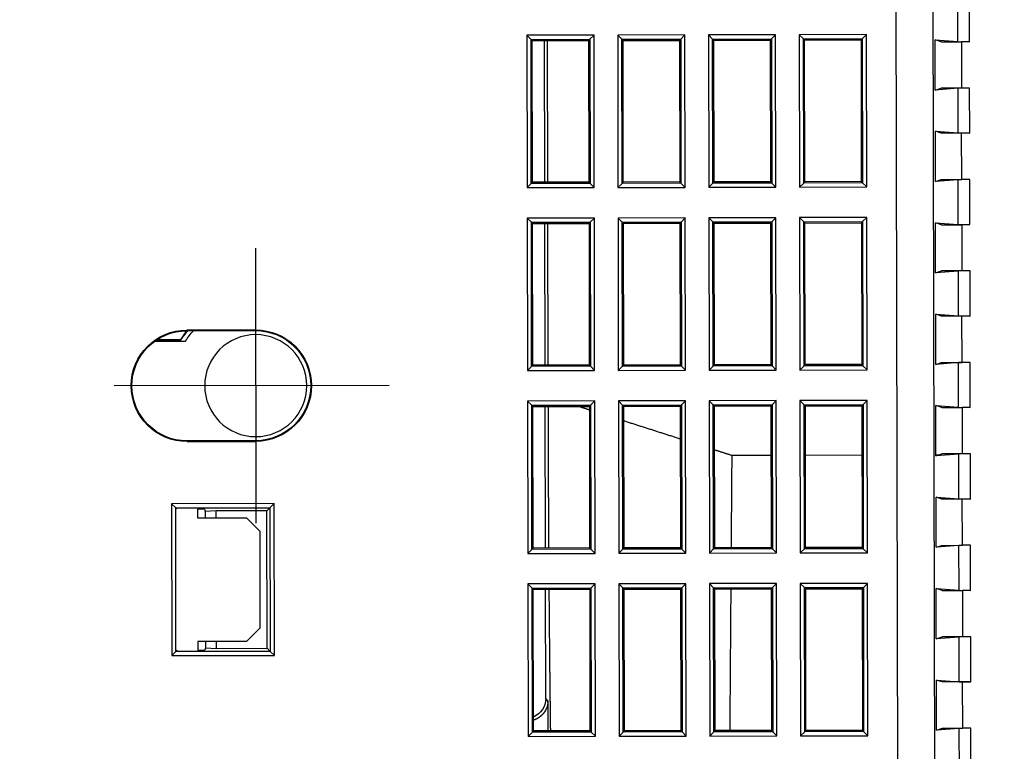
# Model space of a CAD drawing. Header units: millimetres. Extents: x 40090 to 187415, y -53271 to 40260.
# Tile 359 of 406: x 138902 to 138974, y 23135 to 23188. Entities that reach past the tile are written whole.
import ezdxf

# ---------------------------------------------------------------- set-up
doc = ezdxf.new("R2010")
doc.units = ezdxf.units.MM
doc.layers.add('AVM_projektor', color=6, linetype='Continuous')
doc.layers.add('AVM_sp_230VAC', color=170, linetype='Continuous')
doc.styles.add('AVM', font='arial.ttf')
doc.dimstyles.new('AVM-1_50', dxfattribs={"dimscale": 40, "dimtxt": 2.5, "dimasz": 2.5, "dimexe": 1.25, "dimexo": 0.625, "dimtad": 1, "dimdec": 0, "dimrnd": 1, "dimtxsty": 'AVM', "dimcen": 2.5, "dimclrd": 256, "dimclre": 256, "dimclrt": 256, "dimadec": 0, "dimazin": 0, "dimtfac": 1, "dimtdec": 0, "dimtmove": 0, "dimatfit": 3, "dimfxl": 0, "dimarcsym": 0})

# ---------------------------------------------------------------- blocks, each defined once
blk = doc.blocks.new('PT-FW430-bottom')
for p, q in [((-52.8, 70.167), (-52.8, 90.167)), ((-56.154, 87.047), (-56.154, 85.326)), ((-56.154, 85.326), (-56.154, 87.047)), ((-56.115, 85.305), (-56.115, 87.105)), ((-56.038, 87.215), (-56.038, 84.963)), ((-44.221, 86), (-43.921, 85.7)), ((-44.221, 86), (-33.179, 86)), ((-44.221, 78.546), (-44.221, 86)), ((-33.179, 86), (-33.479, 85.7)), ((-33.179, 86), (-33.179, 78.546)), ((-43.831, 85.61), (-43.921, 85.7)), ((-43.921, 85.7), (-43.921, 78.846)), ((-33.479, 85.7), (-43.921, 85.7)), ((-33.569, 85.61), (-33.479, 85.7)), ((-33.479, 78.846), (-33.479, 85.7)), ((-56.8, 84.867), (-56.852, 84.867)), ((-56.852, 79.867), (-56.852, 84.867)), ((-56.8, 84.867), (-56.8, 79.867)), ((-48.8, 79.867), (-48.8, 84.867)), ((-48.8, 84.867), (-48.748, 84.867)), ((-48.748, 84.867), (-48.748, 79.867)), ((-43.831, 84.117), (-43.2, 84.117)), ((-43.83, 83.61), (-43.83, 84.117)), ((-43.2, 84.117), (-43.2, 80.567)), ((-34.2, 80.567), (-34.2, 84.117)), ((-34.2, 84.117), (-33.569, 84.117)), ((-33.57, 84.117), (-33.57, 83.61)), ((-43.83, 83.61), (-43.657, 83.553)), ((-43.7, 82.753), (-43.657, 83.553)), ((-43.657, 83.553), (-43.2, 83.553)), ((-34.2, 83.553), (-33.743, 83.553)), ((-33.743, 83.553), (-33.57, 83.61)), ((-33.743, 83.553), (-33.7, 82.753)), ((-43.2, 82.753), (-43.7, 82.753)), ((-43.7, 79.067), (-43.7, 82.753)), ((-33.7, 82.753), (-34.2, 82.753)), ((-33.7, 82.753), (-33.7, 79.067)), ((-42.2, 79.567), (-43.2, 80.567)), ((-34.2, 80.567), (-35.2, 79.567)), ((-62.8, 79.867), (-42.8, 79.867)), ((-56.8, 79.867), (-56.852, 79.867)), ((-48.8, 79.867), (-48.748, 79.867)), ((-35.2, 79.567), (-42.2, 79.567)), ((-43.921, 78.846), (-44.221, 78.546)), ((-43.7, 79.067), (-43.921, 78.846)), ((-43.921, 78.846), (-33.479, 78.846)), ((-33.7, 79.067), (-43.7, 79.067)), ((-33.7, 79.067), (-33.479, 78.846)), ((-33.479, 78.846), (-33.179, 78.546)), ((-33.179, 78.546), (-44.221, 78.546)), ((-78.24, 60.107), (-77.94, 59.807)), ((-78.24, 60.107), (-67.16, 60.107)), ((-78.24, 55.227), (-78.24, 60.107)), ((-77.94, 59.807), (-77.85, 59.717)), ((-67.459, 59.807), (-77.94, 59.807)), ((-77.94, 59.807), (-77.94, 55.526)), ((-77.85, 59.717), (-77.85, 55.617)), ((-67.55, 59.717), (-77.85, 59.717)), ((-67.459, 59.807), (-67.55, 59.717)), ((-67.55, 55.617), (-67.55, 59.717)), ((-67.16, 60.107), (-67.459, 59.807)), ((-67.459, 55.526), (-67.459, 59.807)), ((-67.16, 60.107), (-67.16, 55.227)), ((-64.94, 60.107), (-64.64, 59.807)), ((-64.94, 60.107), (-53.86, 60.107)), ((-64.94, 55.227), (-64.94, 60.107)), ((-64.64, 59.807), (-64.55, 59.717)), ((-54.159, 59.807), (-64.64, 59.807)), ((-64.64, 59.807), (-64.64, 55.526)), ((-54.25, 59.717), (-64.55, 59.717)), ((-64.55, 59.717), (-64.55, 55.617)), ((-54.159, 59.807), (-54.25, 59.717)), ((-54.25, 55.617), (-54.25, 59.717)), ((-53.86, 60.107), (-54.159, 59.807)), ((-54.159, 55.526), (-54.159, 59.807)), ((-53.86, 60.107), (-53.86, 55.227)), ((-51.64, 60.107), (-51.34, 59.807)), ((-51.64, 60.107), (-40.56, 60.107)), ((-51.64, 55.227), (-51.64, 60.107)), ((-51.34, 59.807), (-51.25, 59.717)), ((-51.34, 59.807), (-51.34, 55.526)), ((-40.859, 59.807), (-51.34, 59.807)), ((-40.95, 59.717), (-51.25, 59.717)), ((-51.25, 59.717), (-51.25, 55.617)), ((-40.859, 59.807), (-40.95, 59.717)), ((-40.95, 55.617), (-40.95, 59.717)), ((-40.56, 60.107), (-40.859, 59.807)), ((-40.859, 55.526), (-40.859, 59.807)), ((-40.56, 60.107), (-40.56, 55.227)), ((-38.34, 60.107), (-38.04, 59.807)), ((-38.34, 60.107), (-27.26, 60.107)), ((-38.34, 55.227), (-38.34, 60.107)), ((-38.04, 59.807), (-37.95, 59.717)), ((-38.04, 59.807), (-38.04, 55.526)), ((-27.559, 59.807), (-38.04, 59.807)), ((-37.95, 59.717), (-37.95, 55.617)), ((-27.65, 59.717), (-37.95, 59.717)), ((-27.559, 59.807), (-27.65, 59.717)), ((-27.65, 55.617), (-27.65, 59.717)), ((-27.26, 60.107), (-27.559, 59.807)), ((-27.559, 55.526), (-27.559, 59.807)), ((-27.26, 60.107), (-27.26, 55.227)), ((-67.55, 58.825), (-77.85, 58.825)), ((-54.25, 58.825), (-64.55, 58.825)), ((-40.95, 58.825), (-51.25, 58.825)), ((-30.003, 58.825), (-37.95, 58.825)), ((-29.844, 58.666), (-30.003, 58.825)), ((-67.55, 58.599), (-77.85, 58.599)), ((-54.25, 58.599), (-64.55, 58.599)), ((-77.94, 55.526), (-78.24, 55.227)), ((-67.16, 55.227), (-78.24, 55.227)), ((-77.94, 55.526), (-77.85, 55.617)), ((-77.94, 55.526), (-67.459, 55.526)), ((-77.85, 55.617), (-67.55, 55.617)), ((-67.459, 55.526), (-67.55, 55.617)), ((-67.459, 55.526), (-67.16, 55.227)), ((-64.64, 55.526), (-64.94, 55.227)), ((-53.86, 55.227), (-64.94, 55.227)), ((-64.64, 55.526), (-64.55, 55.617)), ((-64.64, 55.526), (-54.159, 55.526)), ((-64.55, 55.617), (-54.25, 55.617)), ((-54.159, 55.526), (-54.25, 55.617)), ((-54.159, 55.526), (-53.86, 55.227)), ((-51.34, 55.526), (-51.64, 55.227)), ((-40.56, 55.227), (-51.64, 55.227)), ((-51.34, 55.526), (-51.25, 55.617)), ((-51.34, 55.526), (-40.859, 55.526)), ((-51.25, 55.617), (-40.95, 55.617)), ((-40.859, 55.526), (-40.95, 55.617)), ((-40.859, 55.526), (-40.56, 55.227)), ((-38.04, 55.526), (-38.34, 55.227)), ((-27.26, 55.227), (-38.34, 55.227)), ((-38.04, 55.526), (-37.95, 55.617)), ((-38.04, 55.526), (-27.559, 55.526)), ((-37.95, 55.617), (-27.65, 55.617)), ((-27.559, 55.526), (-27.65, 55.617)), ((-27.559, 55.526), (-27.26, 55.227)), ((-78.24, 53.507), (-77.94, 53.207)), ((-78.24, 53.507), (-67.16, 53.507)), ((-78.24, 48.627), (-78.24, 53.507)), ((-77.94, 53.207), (-77.85, 53.117)), ((-77.94, 53.207), (-77.94, 48.926)), ((-67.459, 53.207), (-77.94, 53.207)), ((-67.55, 53.117), (-77.85, 53.117)), ((-77.85, 53.117), (-77.85, 49.017)), ((-67.459, 53.207), (-67.55, 53.117)), ((-67.55, 49.017), (-67.55, 53.117)), ((-67.16, 53.507), (-67.459, 53.207)), ((-67.459, 48.926), (-67.459, 53.207)), ((-67.16, 53.507), (-67.16, 48.627)), ((-64.94, 53.507), (-64.64, 53.207)), ((-64.94, 53.507), (-53.86, 53.507)), ((-64.94, 48.627), (-64.94, 53.507)), ((-64.64, 53.207), (-64.55, 53.117)), ((-64.64, 53.207), (-64.64, 48.926)), ((-54.159, 53.207), (-64.64, 53.207)), ((-54.25, 53.117), (-64.55, 53.117)), ((-64.55, 53.117), (-64.55, 49.017)), ((-54.159, 53.207), (-54.25, 53.117)), ((-54.25, 49.017), (-54.25, 53.117)), ((-53.86, 53.507), (-54.159, 53.207)), ((-54.159, 48.926), (-54.159, 53.207)), ((-53.86, 53.507), (-53.86, 48.627)), ((-51.64, 53.507), (-51.34, 53.207)), ((-51.64, 53.507), (-40.56, 53.507)), ((-51.64, 48.627), (-51.64, 53.507)), ((-51.34, 53.207), (-51.25, 53.117)), ((-40.859, 53.207), (-51.34, 53.207)), ((-51.34, 53.207), (-51.34, 48.926)), ((-51.25, 53.117), (-51.25, 49.017)), ((-40.95, 53.117), (-51.25, 53.117)), ((-40.859, 53.207), (-40.95, 53.117)), ((-40.95, 49.017), (-40.95, 53.117)), ((-40.56, 53.507), (-40.859, 53.207)), ((-40.859, 48.926), (-40.859, 53.207)), ((-40.56, 53.507), (-40.56, 48.627)), ((-38.34, 53.507), (-38.04, 53.207)), ((-38.34, 53.507), (-27.26, 53.507)), ((-38.34, 48.627), (-38.34, 53.507)), ((-38.04, 53.207), (-37.95, 53.117)), ((-27.559, 53.207), (-38.04, 53.207)), ((-38.04, 53.207), (-38.04, 48.926)), ((-37.95, 53.117), (-37.95, 49.017)), ((-27.65, 53.117), (-37.95, 53.117)), ((-27.559, 53.207), (-27.65, 53.117)), ((-27.65, 49.017), (-27.65, 53.117)), ((-27.26, 53.507), (-27.559, 53.207)), ((-27.559, 48.926), (-27.559, 53.207)), ((-27.26, 53.507), (-27.26, 48.627)), ((-77.94, 48.926), (-78.24, 48.627)), ((-77.94, 48.926), (-77.85, 49.017)), ((-77.94, 48.926), (-67.459, 48.926)), ((-77.85, 49.017), (-67.55, 49.017)), ((-67.459, 48.926), (-67.55, 49.017)), ((-67.459, 48.926), (-67.16, 48.627)), ((-64.64, 48.926), (-64.94, 48.627)), ((-64.64, 48.926), (-64.55, 49.017)), ((-64.64, 48.926), (-54.159, 48.926)), ((-64.55, 49.017), (-54.25, 49.017)), ((-54.159, 48.926), (-54.25, 49.017)), ((-54.159, 48.926), (-53.86, 48.627)), ((-51.34, 48.926), (-51.64, 48.627)), ((-51.34, 48.926), (-51.25, 49.017)), ((-51.34, 48.926), (-40.859, 48.926)), ((-51.25, 49.017), (-40.95, 49.017)), ((-40.859, 48.926), (-40.95, 49.017)), ((-40.859, 48.926), (-40.56, 48.627)), ((-38.04, 48.926), (-38.34, 48.627)), ((-38.04, 48.926), (-37.95, 49.017)), ((-38.04, 48.926), (-27.559, 48.926)), ((-37.95, 49.017), (-27.65, 49.017)), ((-27.559, 48.926), (-27.65, 49.017)), ((-27.559, 48.926), (-27.26, 48.627)), ((-67.16, 48.627), (-78.24, 48.627)), ((-53.86, 48.627), (-64.94, 48.627)), ((-40.56, 48.627), (-51.64, 48.627)), ((-27.26, 48.627), (-38.34, 48.627)), ((-78.24, 46.907), (-77.94, 46.607)), ((-78.24, 46.907), (-67.16, 46.907)), ((-78.24, 42.027), (-78.24, 46.907)), ((-77.94, 46.607), (-77.85, 46.517)), ((-67.459, 46.607), (-77.94, 46.607)), ((-77.94, 46.607), (-77.94, 42.326)), ((-67.459, 46.607), (-67.55, 46.517)), ((-67.16, 46.907), (-67.459, 46.607)), ((-67.459, 42.326), (-67.459, 46.607)), ((-67.16, 46.907), (-67.16, 42.027)), ((-64.64, 46.607), (-64.94, 46.907)), ((-64.94, 42.027), (-64.94, 46.907)), ((-64.94, 46.907), (-53.86, 46.907)), ((-64.64, 46.607), (-64.55, 46.517)), ((-64.64, 46.607), (-64.64, 42.326)), ((-54.159, 46.607), (-64.64, 46.607)), ((-54.159, 46.607), (-54.25, 46.517)), ((-53.86, 46.907), (-54.159, 46.607)), ((-54.159, 42.326), (-54.159, 46.607)), ((-53.86, 46.907), (-53.86, 42.027)), ((-51.64, 46.907), (-51.34, 46.607)), ((-51.64, 46.907), (-40.56, 46.907)), ((-51.64, 42.027), (-51.64, 46.907)), ((-51.34, 46.607), (-51.25, 46.517)), ((-40.859, 46.607), (-51.34, 46.607)), ((-51.34, 46.607), (-51.34, 42.326)), ((-40.859, 46.607), (-40.95, 46.517)), ((-40.56, 46.907), (-40.859, 46.607)), ((-40.859, 42.326), (-40.859, 46.607)), ((-40.56, 46.907), (-40.56, 42.027)), ((-38.04, 46.607), (-38.34, 46.907)), ((-38.34, 42.027), (-38.34, 46.907)), ((-38.34, 46.907), (-27.26, 46.907)), ((-38.04, 46.607), (-37.95, 46.517)), ((-27.559, 46.607), (-38.04, 46.607)), ((-38.04, 46.607), (-38.04, 42.326)), ((-27.559, 46.607), (-27.65, 46.517)), ((-27.26, 46.907), (-27.559, 46.607)), ((-27.559, 42.326), (-27.559, 46.607)), ((-27.26, 46.907), (-27.26, 42.027)), ((-67.55, 46.517), (-77.85, 46.517)), ((-77.85, 46.517), (-77.85, 42.417)), ((-67.55, 42.417), (-67.55, 46.517)), ((-54.25, 46.517), (-64.55, 46.517)), ((-64.55, 46.517), (-64.55, 42.417)), ((-54.25, 42.417), (-54.25, 46.517)), ((-40.95, 46.517), (-51.25, 46.517)), ((-51.25, 46.517), (-51.25, 42.417)), ((-40.95, 42.417), (-40.95, 46.517)), ((-27.65, 46.517), (-37.95, 46.517)), ((-37.95, 46.517), (-37.95, 42.417)), ((-27.65, 42.417), (-27.65, 46.517)), ((-47.65, 42.417), (-47.65, 45.249)), ((-77.94, 42.326), (-78.24, 42.027)), ((-77.94, 42.326), (-77.85, 42.417)), ((-77.94, 42.326), (-67.459, 42.326)), ((-77.85, 42.417), (-67.55, 42.417)), ((-67.459, 42.326), (-67.55, 42.417)), ((-67.459, 42.326), (-67.16, 42.027)), ((-64.64, 42.326), (-64.94, 42.027)), ((-64.64, 42.326), (-64.55, 42.417)), ((-64.64, 42.326), (-54.159, 42.326)), ((-64.55, 42.417), (-54.25, 42.417)), ((-54.159, 42.326), (-54.25, 42.417)), ((-53.86, 42.027), (-54.159, 42.326)), ((-51.34, 42.326), (-51.64, 42.027)), ((-51.34, 42.326), (-51.25, 42.417)), ((-51.34, 42.326), (-40.859, 42.326)), ((-51.25, 42.417), (-40.95, 42.417)), ((-40.859, 42.326), (-40.95, 42.417)), ((-40.859, 42.326), (-40.56, 42.027)), ((-38.04, 42.326), (-38.34, 42.027)), ((-38.04, 42.326), (-37.95, 42.417)), ((-38.04, 42.326), (-27.559, 42.326)), ((-37.95, 42.417), (-27.65, 42.417)), ((-27.559, 42.326), (-27.65, 42.417)), ((-27.26, 42.027), (-27.559, 42.326)), ((-67.16, 42.027), (-78.24, 42.027)), ((-53.86, 42.027), (-64.94, 42.027)), ((-40.56, 42.027), (-51.64, 42.027)), ((-27.26, 42.027), (-38.34, 42.027)), ((-78.24, 40.307), (-77.94, 40.007)), ((-78.24, 40.307), (-67.16, 40.307)), ((-78.24, 35.427), (-78.24, 40.307)), ((-67.16, 40.307), (-67.459, 40.007)), ((-67.16, 40.307), (-67.16, 35.427)), ((-64.94, 40.307), (-64.64, 40.007)), ((-64.94, 40.307), (-53.86, 40.307)), ((-64.94, 35.427), (-64.94, 40.307)), ((-53.86, 40.307), (-54.159, 40.007)), ((-53.86, 40.307), (-53.86, 35.427)), ((-51.64, 40.307), (-51.34, 40.007)), ((-51.64, 40.307), (-40.56, 40.307)), ((-51.64, 35.427), (-51.64, 40.307)), ((-40.56, 40.307), (-40.859, 40.007)), ((-40.56, 40.307), (-40.56, 35.427)), ((-38.34, 40.307), (-38.04, 40.007)), ((-38.34, 40.307), (-27.26, 40.307)), ((-38.34, 35.427), (-38.34, 40.307)), ((-27.26, 40.307), (-27.559, 40.007)), ((-27.26, 40.307), (-27.26, 35.427)), ((-77.94, 40.007), (-77.85, 39.917)), ((-77.94, 40.007), (-77.94, 35.726)), ((-67.459, 40.007), (-77.94, 40.007)), ((-77.85, 39.917), (-77.85, 35.817)), ((-67.55, 39.917), (-77.85, 39.917)), ((-67.459, 40.007), (-67.55, 39.917)), ((-67.55, 35.817), (-67.55, 39.917)), ((-67.459, 35.726), (-67.459, 40.007)), ((-64.64, 40.007), (-64.55, 39.917)), ((-54.159, 40.007), (-64.64, 40.007)), ((-64.64, 40.007), (-64.64, 35.726)), ((-54.25, 39.917), (-64.55, 39.917)), ((-64.55, 39.917), (-64.55, 35.817)), ((-54.159, 40.007), (-54.25, 39.917)), ((-54.25, 35.817), (-54.25, 39.917)), ((-54.159, 35.726), (-54.159, 40.007)), ((-51.34, 40.007), (-51.25, 39.917)), ((-40.859, 40.007), (-51.34, 40.007)), ((-51.34, 40.007), (-51.34, 35.726)), ((-40.95, 39.917), (-51.25, 39.917)), ((-51.25, 39.917), (-51.25, 35.817)), ((-47.65, 35.817), (-47.65, 39.917)), ((-40.859, 40.007), (-40.95, 39.917)), ((-40.95, 35.817), (-40.95, 39.917)), ((-40.859, 35.726), (-40.859, 40.007)), ((-38.04, 40.007), (-37.95, 39.917)), ((-38.04, 40.007), (-38.04, 35.726)), ((-27.559, 40.007), (-38.04, 40.007)), ((-37.95, 39.917), (-37.95, 35.817)), ((-27.65, 39.917), (-37.95, 39.917)), ((-27.559, 40.007), (-27.65, 39.917)), ((-27.65, 35.817), (-27.65, 39.917)), ((-27.559, 35.726), (-27.559, 40.007)), ((-77.94, 35.726), (-77.85, 35.817)), ((-77.85, 35.817), (-67.55, 35.817)), ((-67.459, 35.726), (-67.55, 35.817)), ((-64.64, 35.726), (-64.55, 35.817)), ((-64.55, 35.817), (-54.25, 35.817)), ((-54.159, 35.726), (-54.25, 35.817)), ((-51.34, 35.726), (-51.25, 35.817)), ((-51.25, 35.817), (-40.95, 35.817)), ((-40.859, 35.726), (-40.95, 35.817)), ((-38.04, 35.726), (-37.95, 35.817)), ((-37.95, 35.817), (-27.65, 35.817)), ((-27.559, 35.726), (-27.65, 35.817)), ((-77.94, 35.726), (-78.24, 35.427)), ((-67.16, 35.427), (-78.24, 35.427)), ((-77.94, 35.726), (-67.459, 35.726)), ((-67.459, 35.726), (-67.16, 35.427)), ((-64.64, 35.726), (-64.94, 35.427)), ((-53.86, 35.427), (-64.94, 35.427)), ((-64.64, 35.726), (-54.159, 35.726)), ((-54.159, 35.726), (-53.86, 35.427)), ((-51.34, 35.726), (-51.64, 35.427)), ((-40.56, 35.427), (-51.64, 35.427)), ((-51.34, 35.726), (-40.859, 35.726)), ((-40.859, 35.726), (-40.56, 35.427)), ((-38.04, 35.726), (-38.34, 35.427)), ((-27.26, 35.427), (-38.34, 35.427)), ((-38.04, 35.726), (-27.559, 35.726)), ((-27.559, 35.726), (-27.26, 35.427)), ((-200.483, 33.278), (16.887, 33.278)), ((17.425, 30.559), (-200.483, 30.559)), ((-77.707, 30.004), (-77.85, 30.429)), ((-77.85, 30.429), (-77.726, 28.773)), ((-74.2, 30.429), (-77.85, 30.429)), ((-74.2, 30.429), (-74.343, 30.004)), ((-74.324, 28.773), (-74.2, 30.429)), ((-71.057, 30.004), (-71.2, 30.429)), ((-71.2, 30.429), (-71.076, 28.773)), ((-67.55, 30.429), (-71.2, 30.429)), ((-67.55, 30.429), (-67.693, 30.004)), ((-67.674, 28.773), (-67.55, 30.429)), ((-64.407, 30.004), (-64.55, 30.429)), ((-64.55, 30.429), (-64.426, 28.773)), ((-60.9, 30.429), (-64.55, 30.429)), ((-60.9, 30.429), (-61.043, 30.004)), ((-61.024, 28.773), (-60.9, 30.429)), ((-57.757, 30.004), (-57.9, 30.429)), ((-57.9, 30.429), (-57.776, 28.773)), ((-54.25, 30.429), (-57.9, 30.429)), ((-54.25, 30.429), (-54.393, 30.004)), ((-54.374, 28.773), (-54.25, 30.429)), ((-51.107, 30.004), (-51.25, 30.429)), ((-51.25, 30.429), (-51.126, 28.773)), ((-47.6, 30.429), (-51.25, 30.429)), ((-47.6, 30.429), (-47.743, 30.004)), ((-47.724, 28.773), (-47.6, 30.429)), ((-47.65, 30.28), (-47.65, 30.43)), ((-44.457, 30.004), (-44.6, 30.429)), ((-44.6, 30.429), (-44.476, 28.773)), ((-40.95, 30.429), (-44.6, 30.429)), ((-40.95, 30.429), (-41.093, 30.004)), ((-41.074, 28.773), (-40.95, 30.429)), ((-37.807, 30.004), (-37.95, 30.429)), ((-37.95, 30.429), (-37.826, 28.773)), ((-34.3, 30.429), (-37.95, 30.429)), ((-34.3, 30.429), (-34.443, 30.004)), ((-34.424, 28.773), (-34.3, 30.429)), ((-31.157, 30.004), (-31.3, 30.429)), ((-31.3, 30.429), (-31.176, 28.773)), ((-27.65, 30.429), (-31.3, 30.429)), ((-27.65, 30.429), (-27.793, 30.004)), ((-27.774, 28.773), (-27.65, 30.429)), ((-77.707, 30.004), (-77.707, 28.522)), ((-74.343, 28.522), (-74.343, 30.004)), ((-71.057, 28.522), (-71.057, 30.004)), ((-67.693, 30.004), (-67.693, 28.522)), ((-64.407, 30.004), (-64.407, 28.522)), ((-61.043, 28.522), (-61.043, 30.004)), ((-57.757, 28.522), (-57.757, 30.004)), ((-54.393, 30.004), (-54.393, 28.522)), ((-51.107, 30.004), (-51.107, 28.522)), ((-47.743, 28.522), (-47.743, 30.004)), ((-44.457, 28.522), (-44.457, 30.004)), ((-41.093, 30.004), (-41.093, 28.522)), ((-37.807, 30.004), (-37.807, 28.522)), ((-34.443, 28.522), (-34.443, 30.004)), ((-31.157, 28.522), (-31.157, 30.004)), ((-27.793, 30.004), (-27.793, 28.522)), ((-77.726, 28.773), (-80.974, 28.773)), ((-77.726, 28.773), (-77.707, 27.929)), ((-74.343, 27.929), (-74.324, 28.773)), ((-71.076, 28.773), (-74.324, 28.773)), ((-71.076, 28.773), (-71.057, 27.929)), ((-67.693, 27.929), (-67.674, 28.773)), ((-64.426, 28.773), (-67.674, 28.773)), ((-64.426, 28.773), (-64.407, 27.929)), ((-61.043, 27.929), (-61.024, 28.773)), ((-57.776, 28.773), (-61.024, 28.773)), ((-57.776, 28.773), (-57.757, 27.929)), ((-54.393, 27.929), (-54.374, 28.773)), ((-51.126, 28.773), (-54.374, 28.773)), ((-51.126, 28.773), (-51.107, 27.929)), ((-47.743, 27.929), (-47.724, 28.773)), ((-44.476, 28.773), (-47.724, 28.773)), ((-44.476, 28.773), (-44.457, 27.929)), ((-41.093, 27.929), (-41.074, 28.773)), ((-37.826, 28.773), (-41.074, 28.773)), ((-37.826, 28.773), (-37.807, 27.929)), ((-34.443, 27.929), (-34.424, 28.773)), ((-31.176, 28.773), (-34.424, 28.773)), ((-31.176, 28.773), (-31.157, 27.929)), ((-27.793, 27.929), (-27.774, 28.773)), ((-24.526, 28.773), (-27.774, 28.773)), ((-77.707, 27.929), (-80.993, 27.929)), ((-77.707, 28.522), (-74.343, 28.522)), ((-77.707, 27.929), (-77.707, 28.522)), ((-74.343, 27.929), (-74.343, 28.522)), ((-71.057, 27.929), (-74.343, 27.929)), ((-67.693, 28.522), (-71.057, 28.522)), ((-71.057, 27.929), (-71.057, 28.522)), ((-67.693, 27.929), (-67.693, 28.522)), ((-64.407, 27.929), (-67.693, 27.929)), ((-64.407, 28.522), (-61.043, 28.522)), ((-64.407, 27.929), (-64.407, 28.522)), ((-61.043, 27.929), (-61.043, 28.522)), ((-57.757, 27.929), (-61.043, 27.929)), ((-54.393, 28.522), (-57.757, 28.522)), ((-57.757, 27.929), (-57.757, 28.522)), ((-54.393, 27.929), (-54.393, 28.522)), ((-51.107, 27.929), (-54.393, 27.929)), ((-51.107, 28.522), (-47.743, 28.522)), ((-51.107, 27.929), (-51.107, 28.522)), ((-47.743, 27.929), (-47.743, 28.522)), ((-44.457, 27.929), (-47.743, 27.929)), ((-41.093, 28.522), (-44.457, 28.522)), ((-44.457, 27.929), (-44.457, 28.522)), ((-41.093, 27.929), (-41.093, 28.522)), ((-37.807, 27.929), (-41.093, 27.929)), ((-37.807, 28.522), (-34.443, 28.522)), ((-37.807, 27.929), (-37.807, 28.522)), ((-34.443, 27.929), (-34.443, 28.522)), ((-31.157, 27.929), (-34.443, 27.929)), ((-27.793, 28.522), (-31.157, 28.522)), ((-31.157, 27.929), (-31.157, 28.522)), ((-27.793, 27.929), (-27.793, 28.522)), ((-24.507, 27.929), (-27.793, 27.929))]:
    blk.add_line(p, q)
blk.add_circle((-52.8, 79.867), 3.708)
for centre, radius, start, end in [((-52.8, 84.867), 4.052, 0, 180), ((-52.8, 84.867), 4, 0, 180), ((-52.8, 80.167), 6.154, 123.02344, 130.54481), ((-52.8, 80.167), 6.115, 122.8284, 130.85265), ((-52.8, 79.867), 6.038, 122.4317, 131.4875), ((-52.8, 79.867), 4.052, 180, 0), ((-52.8, 79.867), 4, 180, 0)]:
    blk.add_arc(centre, radius, start, end)
for centre, major_axis, ratio, start_param, end_param in [((-30.003, 60.325), (-0.576, -1.391), 0.975619, 0.401501, 1.537433), ((-41.075, 57.956), (-42.2, 0), 0.017455, 4.388632, 4.443007)]:
    blk.add_ellipse(centre, major_axis=major_axis, ratio=ratio, start_param=start_param, end_param=end_param)
for points, start_tangent, end_tangent in [([(-56.115, 85.305), (-56.123, 85.31), (-56.131, 85.314), (-56.138, 85.318), (-56.146, 85.322), (-56.154, 85.326)], (-0.878509, 0.477726), (-0.878509, 0.477726)), ([(-29.844, 58.666), (-29.831, 58.666), (-29.817, 58.666), (-29.804, 58.667), (-29.791, 58.667), (-29.778, 58.668), (-29.764, 58.669), (-29.751, 58.67), (-29.738, 58.671), (-29.725, 58.672), (-29.712, 58.673), (-29.699, 58.675), (-29.685, 58.676), (-29.672, 58.678), (-29.659, 58.68), (-29.646, 58.682), (-29.633, 58.684), (-29.62, 58.686), (-29.607, 58.688), (-29.594, 58.69), (-29.581, 58.693), (-29.568, 58.696), (-29.555, 58.698), (-29.542, 58.701), (-29.529, 58.704), (-29.516, 58.707), (-29.503, 58.71), (-29.49, 58.714), (-29.477, 58.717), (-29.464, 58.721), (-29.452, 58.724), (-29.439, 58.728), (-29.426, 58.732), (-29.413, 58.736), (-29.4, 58.74), (-29.387, 58.745), (-29.375, 58.749), (-29.362, 58.754), (-29.349, 58.758), (-29.336, 58.763), (-29.324, 58.768), (-29.311, 58.773), (-29.298, 58.778), (-29.286, 58.784), (-29.273, 58.789), (-29.26, 58.795), (-29.248, 58.801), (-29.235, 58.806), (-29.223, 58.812), (-29.21, 58.818), (-29.198, 58.825), (-29.186, 58.831), (-29.173, 58.837), (-29.161, 58.844), (-29.149, 58.85), (-29.137, 58.857), (-29.125, 58.864), (-29.113, 58.871), (-29.101, 58.878), (-29.089, 58.886), (-29.077, 58.893), (-29.065, 58.9), (-29.053, 58.908), (-29.041, 58.916), (-29.029, 58.924), (-29.018, 58.932), (-29.006, 58.94), (-28.995, 58.948), (-28.983, 58.957), (-28.972, 58.965), (-28.96, 58.974), (-28.949, 58.983), (-28.937, 58.992), (-28.926, 59.001), (-28.915, 59.01), (-28.904, 59.019), (-28.893, 59.029), (-28.882, 59.038), (-28.871, 59.048), (-28.86, 59.058), (-28.849, 59.068), (-28.838, 59.078), (-28.828, 59.088), (-28.817, 59.099), (-28.807, 59.109), (-28.796, 59.12), (-28.786, 59.13), (-28.776, 59.141), (-28.766, 59.152), (-28.756, 59.163), (-28.746, 59.174), (-28.736, 59.186), (-28.726, 59.197), (-28.716, 59.208), (-28.707, 59.22), (-28.697, 59.232), (-28.688, 59.244), (-28.678, 59.256), (-28.669, 59.268), (-28.66, 59.28), (-28.651, 59.293), (-28.642, 59.305), (-28.633, 59.318), (-28.625, 59.331), (-28.616, 59.344), (-28.607, 59.357), (-28.599, 59.37), (-28.591, 59.383), (-28.582, 59.397), (-28.574, 59.41), (-28.567, 59.424), (-28.559, 59.438), (-28.551, 59.451), (-28.544, 59.465), (-28.536, 59.479), (-28.529, 59.493), (-28.522, 59.508), (-28.515, 59.522), (-28.508, 59.536), (-28.501, 59.551), (-28.495, 59.565), (-28.489, 59.58), (-28.482, 59.594), (-28.476, 59.609), (-28.47, 59.623), (-28.465, 59.638), (-28.459, 59.652), (-28.454, 59.666), (-28.449, 59.681), (-28.443, 59.7), (-28.435, 59.722)], (0.999908, 0.013574), (0.307403, 0.951579)), ([(-40.949, 58.575), (-41.237, 58.576), (-41.526, 58.577), (-41.815, 58.578), (-42.104, 58.58), (-42.394, 58.581), (-42.684, 58.582), (-42.974, 58.583), (-43.265, 58.584), (-43.556, 58.585), (-43.848, 58.586), (-44.14, 58.587), (-44.432, 58.588), (-44.725, 58.588), (-45.017, 58.589), (-45.311, 58.59), (-45.604, 58.591), (-45.898, 58.592), (-46.193, 58.592), (-46.487, 58.593), (-46.782, 58.594), (-47.078, 58.594), (-47.373, 58.595), (-47.669, 58.595), (-47.966, 58.596), (-48.262, 58.596), (-48.56, 58.597), (-48.857, 58.597), (-49.155, 58.597), (-49.453, 58.598), (-49.752, 58.598), (-50.05, 58.598), (-50.35, 58.598), (-50.649, 58.598), (-50.949, 58.599), (-51.25, 58.599)], (-0.99999, 0.004463), (-1, 0.000274)), ([(-27.648, 58.473), (-27.808, 58.474), (-27.968, 58.476), (-28.128, 58.478), (-28.289, 58.48), (-28.451, 58.481), (-28.613, 58.483), (-28.775, 58.485), (-28.937, 58.487), (-29.1, 58.488), (-29.264, 58.49), (-29.428, 58.492), (-29.592, 58.493), (-29.757, 58.495), (-29.922, 58.497), (-30.087, 58.498), (-30.253, 58.5), (-30.419, 58.502), (-30.586, 58.503), (-30.753, 58.505), (-30.92, 58.506), (-31.088, 58.508), (-31.256, 58.51), (-31.425, 58.511), (-31.594, 58.513), (-31.764, 58.514), (-31.934, 58.516), (-32.104, 58.517), (-32.275, 58.519), (-32.446, 58.52), (-32.617, 58.522), (-32.789, 58.523), (-32.962, 58.524), (-33.135, 58.526), (-33.308, 58.527), (-33.481, 58.529), (-33.655, 58.53), (-33.83, 58.531), (-34.005, 58.533), (-34.18, 58.534), (-34.355, 58.535), (-34.531, 58.537), (-34.708, 58.538), (-34.885, 58.539), (-35.062, 58.541), (-35.24, 58.542), (-35.418, 58.543), (-35.597, 58.544), (-35.776, 58.546), (-35.955, 58.547), (-36.135, 58.548), (-36.315, 58.549), (-36.496, 58.55), (-36.677, 58.552), (-36.858, 58.553), (-37.039, 58.554), (-37.221, 58.555), (-37.402, 58.556), (-37.584, 58.557), (-37.766, 58.558), (-37.948, 58.559)], (-0.999935, 0.011392), (-0.999983, 0.005797)), ([(-50.987, 55.617), (-51.005, 55.671), (-51.022, 55.725), (-51.04, 55.78), (-51.057, 55.834), (-51.075, 55.889), (-51.092, 55.943), (-51.11, 55.998), (-51.127, 56.052), (-51.145, 56.106), (-51.162, 56.161), (-51.18, 56.215), (-51.197, 56.27), (-51.215, 56.324), (-51.232, 56.379), (-51.25, 56.433)], (-0.306394, 0.951905), (-0.306394, 0.951905)), ([(-48.863, 49.017), (-48.951, 49.29), (-49.039, 49.563), (-49.127, 49.837), (-49.215, 50.11), (-49.303, 50.383), (-49.391, 50.657), (-49.479, 50.93), (-49.567, 51.203), (-49.655, 51.477), (-49.743, 51.75), (-49.83, 52.023), (-49.918, 52.297), (-50.006, 52.57), (-50.094, 52.843), (-50.182, 53.117)], (-0.306394, 0.951905), (-0.306394, 0.951905)), ([(-47.65, 45.249), (-47.677, 45.334), (-47.704, 45.418), (-47.732, 45.503), (-47.759, 45.587), (-47.786, 45.672), (-47.813, 45.756), (-47.84, 45.841), (-47.868, 45.925), (-47.895, 46.01), (-47.922, 46.094), (-47.949, 46.179), (-47.976, 46.263), (-48.004, 46.348), (-48.031, 46.432), (-48.058, 46.517)], (-0.306394, 0.951905), (-0.306394, 0.951905)), ([(-40.949, 45.312), (-41.043, 45.311), (-41.138, 45.31), (-41.233, 45.309), (-41.327, 45.308), (-41.422, 45.307), (-41.517, 45.306), (-41.611, 45.306), (-41.706, 45.305), (-41.801, 45.304), (-41.896, 45.303), (-41.991, 45.302), (-42.085, 45.301), (-42.18, 45.3), (-42.275, 45.299), (-42.37, 45.298), (-42.465, 45.298), (-42.561, 45.297), (-42.656, 45.296), (-42.751, 45.295), (-42.846, 45.294), (-42.941, 45.293), (-43.037, 45.292), (-43.132, 45.291), (-43.227, 45.29), (-43.323, 45.29), (-43.418, 45.289), (-43.513, 45.288), (-43.609, 45.287), (-43.704, 45.286), (-43.8, 45.285), (-43.896, 45.284), (-43.991, 45.283), (-44.087, 45.282), (-44.182, 45.282), (-44.278, 45.281), (-44.374, 45.28), (-44.47, 45.279), (-44.566, 45.278), (-44.661, 45.277), (-44.757, 45.276), (-44.853, 45.275), (-44.949, 45.274), (-45.045, 45.273), (-45.141, 45.273), (-45.237, 45.272), (-45.334, 45.271), (-45.43, 45.27), (-45.526, 45.269), (-45.622, 45.268), (-45.718, 45.267), (-45.815, 45.266), (-45.911, 45.265), (-46.007, 45.264), (-46.104, 45.264), (-46.2, 45.263), (-46.297, 45.262), (-46.393, 45.261), (-46.49, 45.26), (-46.586, 45.259), (-46.683, 45.258), (-46.78, 45.257), (-46.876, 45.256), (-46.973, 45.255), (-47.07, 45.254), (-47.167, 45.254), (-47.264, 45.253), (-47.36, 45.252), (-47.457, 45.251), (-47.554, 45.25), (-47.65, 45.249)], (-0.999957, -0.009303), (-0.999956, -0.009413)), ([(-27.649, 45.434), (-27.827, 45.432), (-28.005, 45.43), (-28.184, 45.429), (-28.363, 45.427), (-28.542, 45.426), (-28.722, 45.424), (-28.903, 45.422), (-29.084, 45.421), (-29.265, 45.419), (-29.447, 45.417), (-29.629, 45.416), (-29.811, 45.414), (-29.994, 45.412), (-30.178, 45.411), (-30.362, 45.409), (-30.546, 45.407), (-30.731, 45.406), (-30.916, 45.404), (-31.102, 45.402), (-31.288, 45.401), (-31.474, 45.399), (-31.661, 45.397), (-31.848, 45.396), (-32.036, 45.394), (-32.225, 45.392), (-32.413, 45.39), (-32.602, 45.389), (-32.791, 45.387), (-32.98, 45.385), (-33.169, 45.384), (-33.358, 45.382), (-33.548, 45.38), (-33.738, 45.378), (-33.928, 45.377), (-34.118, 45.375), (-34.308, 45.373), (-34.498, 45.371), (-34.688, 45.37), (-34.879, 45.368), (-35.07, 45.366), (-35.261, 45.364), (-35.452, 45.363), (-35.643, 45.361), (-35.834, 45.359), (-36.026, 45.357), (-36.217, 45.356), (-36.409, 45.354), (-36.601, 45.352), (-36.793, 45.35), (-36.986, 45.348), (-37.178, 45.347), (-37.371, 45.345), (-37.563, 45.343), (-37.756, 45.341), (-37.949, 45.34)], (-0.999959, -0.009023), (-0.999957, -0.009249))]:
    blk.add_spline(points, degree=3, dxfattribs=dict(start_tangent=start_tangent, end_tangent=end_tangent))

msp = doc.modelspace()

# ---------------------------------------------------------------- block references
at = {"layer": 'AVM_projektor', "xscale": -1, "rotation": 90.11045350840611}
msp.add_blockref('PT-FW430-bottom', (138999.239, 23108.559), dxfattribs=at)

# ---------------------------------------------------------------- leaders
at = {"layer": 'AVM_sp_230VAC', "annotation_type": 0, "has_hookline": 1, "hookline_direction": 0, "text_width": 3828.649}
msp.add_leader([(138837.223, 24748.831), (141280.229, 22331.114), (141380.229, 22331.114)], dimstyle='AVM-1_50', override={"dimgap": 0.625, "dimtad": 0}, dxfattribs=at)

doc.saveas('drawing.dxf')
